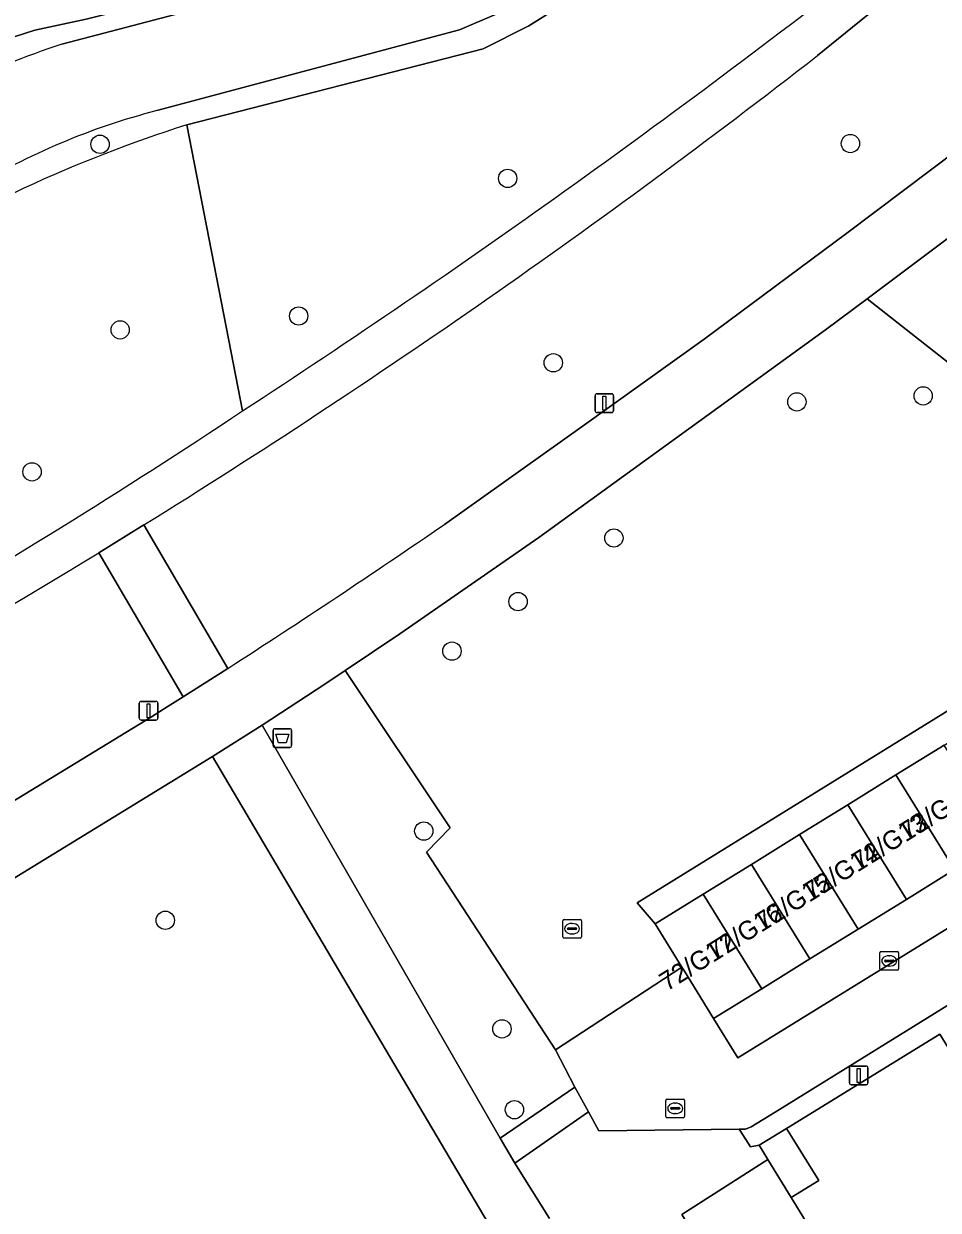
# Model space of a CAD drawing. Extents: x 159039 to 160102, y 381214 to 382524.
# Drawn here: x 159558.6 to 159607.5, y 382264.3 to 382327.7 of the extents above; entities that cross this region are included whole.
import ezdxf

# ---------------------------------------------------------------- set-up
doc = ezdxf.new("R2010")
doc.units = 0
for name, color, linetype in [('IMGEO_Afvalbak', 7, 'Continuous'), ('IMGEO_Boom', 7, 'Continuous'), ('IMGEO_Fietspad_gesloten', 7, 'Continuous'), ('IMGEO_Groenvoorziening', 7, 'Continuous'), ('IMGEO_Hek', 7, 'Continuous'), ('IMGEO_Kolk', 7, 'Continuous'), ('IMGEO_Lichtmast', 7, 'Continuous'), ('IMGEO_Oever', 7, 'Continuous'), ('IMGEO_Pand', 7, 'Continuous'), ('IMGEO_Pand_nummerreeks', 7, 'Continuous'), ('IMGEO_Pand_overbouw', 7, 'Continuous'), ('IMGEO_Rijbaan_lokaal_open', 7, 'Continuous'), ('IMGEO_Rioolput', 7, 'Continuous'), ('IMGEO_Terreindeel_halfverhard', 7, 'Continuous'), ('IMGEO_Terreindeel_open', 7, 'Continuous'), ('IMGEO_Voetpad_gesloten', 7, 'Continuous'), ('IMGEO_Voetpad_open', 7, 'Continuous'), ('IMGEO_Waterloop', 7, 'Continuous')]:
    doc.layers.add(name, color=color, linetype=linetype)

msp = doc.modelspace()

# ---------------------------------------------------------------- linework, layer by layer
at = {"layer": 'IMGEO_Afvalbak'}
for p, q in [((159571.945, 382289.112), (159571.945, 382289.912)), ((159571.945, 382289.912), (159571.945, 382289.112)), ((159572.045, 382290.012), (159572.835, 382290.012)), ((159572.835, 382290.012), (159572.045, 382290.012)), ((159572.935, 382289.912), (159572.935, 382289.112)), ((159572.935, 382289.112), (159572.935, 382289.912)), ((159572.835, 382289.012), (159572.045, 382289.012)), ((159572.045, 382289.012), (159572.835, 382289.012))]:
    msp.add_line(p, q, dxfattribs=at)
msp.add_lwpolyline([(159572.088, 382289.726), (159572.792, 382289.726), (159572.643, 382289.256), (159572.237, 382289.256), (159572.088, 382289.726)], dxfattribs=at)
for centre, start, end in [((159572.045, 382289.912), 90, 180), ((159572.045, 382289.912), 90, 180), ((159572.835, 382289.912), 0, 90), ((159572.835, 382289.912), 360, 90), ((159572.045, 382289.112), 180, 270), ((159572.045, 382289.112), 180, 270), ((159572.835, 382289.112), 270, 0), ((159572.835, 382289.112), 270, 0)]:
    msp.add_arc(centre, 0.1, start, end, dxfattribs=at)
at = {"layer": 'IMGEO_Boom'}
for centre in [(159562.7, 382321.25), (159602.809, 382321.289), (159584.488, 382319.427), (159573.315, 382312.07), (159563.774, 382311.331), (159586.924, 382309.571), (159606.697, 382307.803), (159599.945, 382307.482), (159559.065, 382303.742), (159590.163, 382300.205), (159585.042, 382296.806), (159581.508, 382294.161), (159580.004, 382284.542), (159566.184, 382279.775), (159584.18, 382273.97), (159584.85, 382269.65)]:
    msp.add_circle(centre, 0.489, dxfattribs=at)
at = {"layer": 'IMGEO_Fietspad_gesloten'}
for points in [[(159610.184, 382322.196), (159602.61, 382316.504), (159594.989, 382310.833), (159588.472, 382306.167), (159581.108, 382300.937)], [(159571.357, 382290.201), (159574.707, 382292.39), (159575.798, 382293.124), (159578.717, 382295.086), (159586.156, 382300.227), (159601.472, 382311.324), (159603.702, 382312.995), (159609.828, 382317.586)], [(159569.531, 382293.239), (159567.141, 382291.712), (159566.295, 382291.177), (159565.448, 382290.644), (159558.361, 382286.315), (159550.343, 382281.458), (159544.027, 382277.859), (159534.29, 382272.606), (159526.233, 382268.476), (159516.252, 382264.005), (159514.201, 382263.161), (159516.659, 382260.391), (159519.058, 382261.389), (159525.297, 382264.104), (159532.578, 382267.789), (159537.909, 382270.516), (159540.767, 382272.058), (159543.709, 382273.684), (159551.1, 382277.877), (159554.782, 382279.998), (159566.447, 382287.136), (159568.712, 382288.529), (159571.357, 382290.201)]]:
    msp.add_lwpolyline(points, dxfattribs=at)
msp.add_arc((159322.795, 382676.858), 456.117, 302.74825, 304.49473, dxfattribs=at)
at = {"layer": 'IMGEO_Groenvoorziening'}
for points in [[(159604.239, 382331.238), (159610.614, 382336.473), (159601.356, 382340.092), (159597.74, 382341.507), (159597.529, 382340.968), (159596.198, 382338.575), (159594.693, 382336.288), (159590.847, 382331.612), (159587.665, 382328.869), (159585.627, 382327.572), (159583.169, 382326.352), (159567.331, 382322.284), (159569.708, 382310.128), (159570.319, 382307.004)], [(159612.907, 382335.609), (159601.048, 382325.995)], [(159506.961, 382291.76), (159519.156, 382293.661), (159520.976, 382294.244), (159523.245, 382295.24), (159525.484, 382296.944), (159528.687, 382299.737), (159532.516, 382302.643), (159533.777, 382304.006), (159534.892, 382305.212), (159537.055, 382308.859), (159538.508, 382311.885), (159539.397, 382314.403), (159540.239, 382316.358), (159541.938, 382318.286), (159543.602, 382319.889), (159546.522, 382321.764), (159549.457, 382323.655), (159551.763, 382324.784), (159553.245, 382325.308), (159555.43, 382326.023), (159556.99, 382326.633), (159559.214, 382327.341), (159561.962, 382327.94), (159578.068, 382331.963)], [(159609.828, 382317.586), (159603.702, 382312.995), (159616.026, 382303.294), (159619.24, 382300.85), (159620.544, 382299.858), (159665.52, 382327.548), (159666.013, 382326.601), (159666.26, 382326.754), (159671.367, 382318.523), (159671.225, 382318.433), (159672.097, 382317.028), (159674.51, 382318.497), (159667.814, 382329.289)], [(159570.319, 382307.004), (159569.708, 382310.128), (159567.331, 382322.284)], [(159581.108, 382300.937), (159588.472, 382306.167), (159594.989, 382310.833), (159602.61, 382316.504), (159610.184, 382322.196)], [(159565.041, 382300.906), (159569.531, 382293.239)], [(159550.343, 382281.458), (159558.361, 382286.315), (159565.448, 382290.644), (159566.295, 382291.177), (159567.141, 382291.712), (159562.629, 382299.419)], [(159585.651, 382259.853), (159568.712, 382288.529), (159566.447, 382287.136), (159554.782, 382279.998), (159548.654, 382255.699), (159552.008, 382255.115), (159552.964, 382254.618), (159554.913, 382251.941), (159556.855, 382247.665), (159558.92, 382243.658)], [(159593.941, 382263.819), (159593.796, 382264.052), (159598.386, 382266.996), (159597.925, 382267.751), (159597.464, 382267.658), (159596.934, 382268.505), (159596.869, 382268.608), (159589.363, 382268.529), (159588.811, 382269.53), (159588.583, 382269.372), (159584.866, 382266.801), (159586.715, 382263.838)], [(159608.843, 382250), (159599.636, 382264.95), (159598.386, 382266.996), (159593.796, 382264.052), (159593.941, 382263.819), (159599.716, 382254.534), (159599.746, 382253.468)]]:
    msp.add_lwpolyline(points, dxfattribs=at)
for points in [[(159620.401, 382298.633), (159619.886, 382299.453), (159620.544, 382299.858), (159619.24, 382300.85), (159616.026, 382303.294), (159603.702, 382312.995), (159601.472, 382311.324), (159586.156, 382300.227), (159578.717, 382295.086), (159575.798, 382293.124), (159581.41, 382284.713), (159580.156, 382283.417), (159587.049, 382272.853), (159593.802, 382277.26), (159592.368, 382279.579), (159591.408, 382280.716)], [(159571.357, 382290.201), (159584.084, 382268.138), (159588.081, 382270.854), (159587.049, 382272.853), (159580.156, 382283.417), (159581.41, 382284.713), (159575.798, 382293.124), (159574.707, 382292.39)]]:
    msp.add_lwpolyline(points, close=True, dxfattribs=at)
for centre, radius, start, end in [((159305.779, 382713.133), 484.688, 303.07901, 308.00849), ((159346.34, 382653.161), 414.625, 301.83442, 307.9017), ((159589.898, 382251.36), 74.428, 107.65015, 114.85086), ((159573.364, 382287.605), 34.591, 115.23138, 137.8374), ((159369.836, 382608.589), 362.142, 296.33518, 303.61457), ((159322.795, 382676.858), 456.117, 302.74825, 304.49473), ((159345.912, 382653.87), 415.454, 297.28688, 301.4423)]:
    msp.add_arc(centre, radius, start, end, dxfattribs=at)
at = {"layer": 'IMGEO_Hek'}
msp.add_lwpolyline([(159620.544, 382299.858), (159619.886, 382299.453), (159620.401, 382298.633), (159591.408, 382280.716), (159592.368, 382279.579)], dxfattribs=at)
at = {"layer": 'IMGEO_Kolk'}
for p, q in [((159604.381, 382277.176), (159604.381, 382278.028)), ((159604.456, 382278.102), (159605.308, 382278.102)), ((159604.869, 382277.882), (159604.894, 382277.882)), ((159605.382, 382278.028), (159605.382, 382277.176)), ((159604.64, 382277.596), (159604.64, 382277.608)), ((159605.078, 382277.559), (159604.68, 382277.559)), ((159604.683, 382277.645), (159605.081, 382277.645)), ((159604.892, 382277.322), (159604.867, 382277.322)), ((159605.124, 382277.608), (159605.124, 382277.596)), ((159605.308, 382277.102), (159604.456, 382277.102))]:
    msp.add_line(p, q, dxfattribs=at)
for points in [[(159604.381, 382277.176), (159604.381, 382278.028)], [(159604.456, 382278.102), (159605.308, 382278.102)], [(159605.382, 382278.028), (159605.382, 382277.176)], [(159605.308, 382277.102), (159604.456, 382277.102)]]:
    msp.add_lwpolyline(points, dxfattribs=at)
for centre, radius, start, end in [((159604.458, 382278.026), 0.0765, 91.55205, 178.44795), ((159604.458, 382278.026), 0.0765, 91.55205, 178.44795), ((159605.306, 382278.026), 0.0765, 1.55205, 88.44795), ((159605.306, 382278.026), 0.0765, 1.55205, 88.44795), ((159604.458, 382277.178), 0.0765, 181.55205, 268.44795), ((159604.458, 382277.178), 0.0765, 181.55205, 268.44795), ((159604.68, 382277.605), 0.0403, 85.87752, 175.75265), ((159604.677, 382277.595), 0.0366, 178.93798, 274.71019), ((159605.081, 382277.602), 0.043, 264.86636, 352.45326), ((159605.085, 382277.607), 0.0386, 1.73085, 96.63898), ((159605.306, 382277.178), 0.0765, 271.55205, 358.44795), ((159605.306, 382277.178), 0.0765, 271.55205, 358.44795)]:
    msp.add_arc(centre, radius, start, end, dxfattribs=at)
for centre, major_axis, ratio, start_param, end_param in [((159604.868, 382277.602), (-0.387, 0.002), 0.722429, 4.712389, 7.853982), ((159604.893, 382277.602), (-0.39, 0.002), 0.717154, 1.570796, 4.712389)]:
    msp.add_ellipse(centre, major_axis=major_axis, ratio=ratio, start_param=start_param, end_param=end_param, dxfattribs=at)
at = {"layer": 'IMGEO_Lichtmast'}
for p, q in [((159589.156, 382307.012), (159589.156, 382307.812)), ((159589.156, 382307.812), (159589.156, 382307.012)), ((159589.256, 382307.912), (159590.046, 382307.912)), ((159590.046, 382307.912), (159589.256, 382307.912)), ((159590.146, 382307.812), (159590.146, 382307.012)), ((159590.146, 382307.012), (159590.146, 382307.812)), ((159590.046, 382306.912), (159589.256, 382306.912)), ((159589.256, 382306.912), (159590.046, 382306.912)), ((159564.798, 382290.574), (159564.798, 382291.374)), ((159564.798, 382291.374), (159564.798, 382290.574)), ((159564.898, 382291.474), (159565.688, 382291.474)), ((159565.688, 382291.474), (159564.898, 382291.474)), ((159565.788, 382291.374), (159565.788, 382290.574)), ((159565.788, 382290.574), (159565.788, 382291.374)), ((159565.688, 382290.474), (159564.898, 382290.474)), ((159564.898, 382290.474), (159565.688, 382290.474)), ((159602.754, 382271.086), (159602.754, 382271.886)), ((159602.754, 382271.886), (159602.754, 382271.086)), ((159602.854, 382271.986), (159603.644, 382271.986)), ((159603.644, 382271.986), (159602.854, 382271.986)), ((159603.744, 382271.886), (159603.744, 382271.086)), ((159603.744, 382271.086), (159603.744, 382271.886)), ((159603.644, 382270.986), (159602.854, 382270.986)), ((159602.854, 382270.986), (159603.644, 382270.986))]:
    msp.add_line(p, q, dxfattribs=at)
for points in [[(159589.576, 382307.787), (159589.726, 382307.787), (159589.726, 382307.037), (159589.576, 382307.037), (159589.576, 382307.787)], [(159565.218, 382291.349), (159565.368, 382291.349), (159565.368, 382290.599), (159565.218, 382290.599), (159565.218, 382291.349)], [(159603.174, 382271.861), (159603.324, 382271.861), (159603.324, 382271.111), (159603.174, 382271.111), (159603.174, 382271.861)]]:
    msp.add_lwpolyline(points, dxfattribs=at)
for centre, start, end in [((159589.256, 382307.812), 90, 180), ((159589.256, 382307.812), 90, 180), ((159590.046, 382307.812), 0, 90), ((159590.046, 382307.812), 360, 90), ((159589.256, 382307.012), 180, 270), ((159589.256, 382307.012), 180, 270), ((159590.046, 382307.012), 270, 0), ((159590.046, 382307.012), 270, 0), ((159564.898, 382291.374), 90, 180), ((159564.898, 382291.374), 90, 180), ((159565.688, 382291.374), 0, 90), ((159565.688, 382291.374), 360, 90), ((159564.898, 382290.574), 180, 270), ((159564.898, 382290.574), 180, 270), ((159565.688, 382290.574), 270, 0), ((159565.688, 382290.574), 270, 0), ((159602.854, 382271.886), 90, 180), ((159602.854, 382271.886), 90, 180), ((159603.644, 382271.886), 0, 90), ((159603.644, 382271.886), 360, 90), ((159602.854, 382271.086), 180, 270), ((159602.854, 382271.086), 180, 270), ((159603.644, 382271.086), 270, 0), ((159603.644, 382271.086), 270, 0)]:
    msp.add_arc(centre, 0.1, start, end, dxfattribs=at)
at = {"layer": 'IMGEO_Oever'}
for points in [[(159567.331, 382322.284), (159583.169, 382326.352), (159585.627, 382327.572), (159587.665, 382328.869), (159590.847, 382331.612), (159594.693, 382336.288), (159596.198, 382338.575), (159597.529, 382340.968), (159597.74, 382341.507), (159597.66, 382341.85), (159598.897, 382344.614), (159599.005, 382346.298), (159600.926, 382351.864), (159605.266, 382363.439)], [(159560.648, 382326.605), (159577.609, 382331.061), (159580.052, 382331.718), (159581.942, 382332.457)], [(159578.068, 382331.963), (159561.962, 382327.94), (159559.214, 382327.341), (159556.99, 382326.633), (159555.43, 382326.023), (159553.245, 382325.308), (159551.763, 382324.784), (159549.457, 382323.655), (159546.522, 382321.764), (159543.602, 382319.889), (159541.938, 382318.286), (159540.239, 382316.358), (159539.397, 382314.403), (159538.508, 382311.885), (159537.055, 382308.859), (159534.892, 382305.212), (159533.777, 382304.006), (159532.516, 382302.643), (159528.687, 382299.737), (159525.484, 382296.944), (159523.245, 382295.24), (159520.976, 382294.244), (159519.156, 382293.661), (159506.961, 382291.76)], [(159583.876, 382328.213), (159581.904, 382327.374), (159565.735, 382323.047)]]:
    msp.add_lwpolyline(points, dxfattribs=at)
for centre, radius, start, end in [((159580.972, 382267.025), 62.951, 108.8354, 120.12754), ((159575.048, 382287.071), 37.162, 104.51306, 121.23244), ((159589.898, 382251.36), 74.428, 107.65015, 114.85086), ((159573.364, 382287.605), 34.591, 115.23138, 137.8374)]:
    msp.add_arc(centre, radius, start, end, dxfattribs=at)
at = {"layer": 'IMGEO_Pand'}
for points in [[(159605.244, 382287.541), (159608.372, 382282.482), (159610.948, 382284.074), (159607.82, 382289.133)], [(159608.372, 382282.482), (159605.244, 382287.541), (159602.669, 382285.949), (159605.797, 382280.89)], [(159603.222, 382279.298), (159605.797, 382280.89), (159602.669, 382285.949), (159600.094, 382284.356)], [(159597.519, 382282.764), (159600.646, 382277.706), (159603.222, 382279.298), (159600.094, 382284.356)], [(159594.944, 382281.172), (159598.071, 382276.113), (159600.646, 382277.706), (159597.519, 382282.764)], [(159594.944, 382281.172), (159592.368, 382279.579), (159593.802, 382277.26), (159593.932, 382277.049), (159595.496, 382274.521), (159598.071, 382276.113)], [(159625.723, 382222.589), (159627.107, 382223.443), (159628.862, 382220.595), (159637.085, 382225.663), (159630.962, 382235.597), (159631.139, 382235.706), (159630.02, 382237.521), (159629.862, 382237.424), (159622.133, 382250), (159618.642, 382255.68), (159616.267, 382259.545), (159616.392, 382259.777), (159615.348, 382261.472), (159615.176, 382261.366), (159607.582, 382273.688), (159599.396, 382268.643), (159599.837, 382267.927), (159601.111, 382265.859), (159599.636, 382264.95), (159608.843, 382250)]]:
    msp.add_lwpolyline(points, close=True, dxfattribs=at)
at = {"layer": 'IMGEO_Pand_overbouw'}
msp.add_lwpolyline([(159599.396, 382268.643), (159597.925, 382267.751), (159598.386, 382266.996), (159599.636, 382264.95), (159601.111, 382265.859), (159599.837, 382267.927)], close=True, dxfattribs=at)
at = {"layer": 'IMGEO_Rijbaan_lokaal_open'}
for points in [[(159621.596, 382278.368), (159620, 382280.948), (159618.405, 382283.528), (159616.098, 382287.259), (159613.523, 382285.667), (159610.948, 382284.074), (159608.372, 382282.482), (159605.797, 382280.89), (159603.222, 382279.298), (159600.646, 382277.706), (159598.071, 382276.113), (159595.496, 382274.521), (159596.793, 382272.419), (159613.299, 382282.614), (159623.005, 382266.874)], [(159625.662, 382262.584), (159625.569, 382262.734), (159623.005, 382266.874), (159613.299, 382282.614), (159596.793, 382272.419), (159595.496, 382274.521), (159593.932, 382277.049), (159593.802, 382277.26), (159587.049, 382272.853), (159588.081, 382270.854), (159588.811, 382269.53), (159589.363, 382268.529), (159596.869, 382268.608), (159597.199, 382268.612), (159597.509, 382268.728), (159598.791, 382269.521), (159609.692, 382276.263)]]:
    msp.add_lwpolyline(points, dxfattribs=at)
at = {"layer": 'IMGEO_Rioolput'}
for p, q in [((159587.428, 382278.898), (159587.428, 382279.75)), ((159587.503, 382279.824), (159588.355, 382279.824)), ((159588.429, 382279.75), (159588.429, 382278.898)), ((159587.687, 382279.318), (159587.687, 382279.33)), ((159588.125, 382279.281), (159587.727, 382279.281)), ((159587.73, 382279.367), (159588.128, 382279.367)), ((159587.939, 382279.044), (159587.914, 382279.044)), ((159587.916, 382279.604), (159587.941, 382279.604)), ((159588.171, 382279.33), (159588.171, 382279.318)), ((159588.355, 382278.824), (159587.503, 382278.824)), ((159592.941, 382269.296), (159592.941, 382270.148)), ((159593.016, 382270.222), (159593.868, 382270.222)), ((159593.942, 382270.148), (159593.942, 382269.296)), ((159593.2, 382269.716), (159593.2, 382269.728)), ((159593.638, 382269.679), (159593.24, 382269.679)), ((159593.243, 382269.765), (159593.641, 382269.765)), ((159593.429, 382270.002), (159593.454, 382270.002)), ((159593.684, 382269.728), (159593.684, 382269.716)), ((159593.868, 382269.222), (159593.016, 382269.222)), ((159593.452, 382269.442), (159593.427, 382269.442))]:
    msp.add_line(p, q, dxfattribs=at)
for points in [[(159587.428, 382278.898), (159587.428, 382279.75)], [(159587.503, 382279.824), (159588.355, 382279.824)], [(159588.429, 382279.75), (159588.429, 382278.898)], [(159588.355, 382278.824), (159587.503, 382278.824)], [(159592.941, 382269.296), (159592.941, 382270.148)], [(159593.016, 382270.222), (159593.868, 382270.222)], [(159593.942, 382270.148), (159593.942, 382269.296)], [(159593.868, 382269.222), (159593.016, 382269.222)]]:
    msp.add_lwpolyline(points, dxfattribs=at)
for centre, radius, start, end in [((159587.505, 382279.748), 0.0765, 91.55205, 178.44795), ((159587.505, 382279.748), 0.0765, 91.55205, 178.44795), ((159588.353, 382279.748), 0.0765, 1.55205, 88.44795), ((159588.353, 382279.748), 0.0765, 1.55205, 88.44795), ((159587.727, 382279.327), 0.0403, 85.87752, 175.75265), ((159587.724, 382279.317), 0.0366, 178.93798, 274.71019), ((159588.128, 382279.324), 0.043, 264.86636, 352.45326), ((159588.132, 382279.329), 0.0386, 1.73085, 96.63898), ((159587.505, 382278.9), 0.0765, 181.55205, 268.44795), ((159587.505, 382278.9), 0.0765, 181.55205, 268.44795), ((159588.353, 382278.9), 0.0765, 271.55205, 358.44795), ((159588.353, 382278.9), 0.0765, 271.55205, 358.44795), ((159593.018, 382270.146), 0.0765, 91.55205, 178.44795), ((159593.018, 382270.146), 0.0765, 91.55205, 178.44795), ((159593.866, 382270.146), 0.0765, 1.55205, 88.44795), ((159593.866, 382270.146), 0.0765, 1.55205, 88.44795), ((159593.24, 382269.725), 0.0403, 85.87752, 175.75265), ((159593.237, 382269.715), 0.0366, 178.93798, 274.71019), ((159593.641, 382269.722), 0.043, 264.86636, 352.45326), ((159593.645, 382269.727), 0.0386, 1.73085, 96.63898), ((159593.018, 382269.298), 0.0765, 181.55205, 268.44795), ((159593.018, 382269.298), 0.0765, 181.55205, 268.44795), ((159593.866, 382269.298), 0.0765, 271.55205, 358.44795), ((159593.866, 382269.298), 0.0765, 271.55205, 358.44795)]:
    msp.add_arc(centre, radius, start, end, dxfattribs=at)
for centre, major_axis, ratio, start_param, end_param in [((159587.915, 382279.324), (-0.387, 0.002), 0.722429, 4.712389, 7.853982), ((159587.94, 382279.324), (-0.39, 0.002), 0.717154, 1.570796, 4.712389), ((159593.428, 382269.722), (-0.387, 0.002), 0.722429, 4.712389, 7.853982), ((159593.453, 382269.722), (-0.39, 0.002), 0.717154, 1.570796, 4.712389)]:
    msp.add_ellipse(centre, major_axis=major_axis, ratio=ratio, start_param=start_param, end_param=end_param, dxfattribs=at)
at = {"layer": 'IMGEO_Terreindeel_halfverhard'}
msp.add_lwpolyline([(159599.837, 382267.927), (159599.396, 382268.643), (159597.925, 382267.751), (159598.386, 382266.996), (159599.636, 382264.95), (159601.111, 382265.859)], close=True, dxfattribs=at)
at = {"layer": 'IMGEO_Terreindeel_open'}
msp.add_lwpolyline([(159622.203, 382298.027), (159621.538, 382299.102), (159643.868, 382312.909), (159666.013, 382326.601), (159665.52, 382327.548), (159620.544, 382299.858), (159619.886, 382299.453), (159620.401, 382298.633), (159591.408, 382280.716), (159592.368, 382279.579), (159594.944, 382281.172), (159597.519, 382282.764), (159600.094, 382284.356), (159602.669, 382285.949), (159605.244, 382287.541), (159607.82, 382289.133), (159610.395, 382290.726), (159614.9, 382293.511), (159618.08, 382295.478)], close=True, dxfattribs=at)
at = {"layer": 'IMGEO_Voetpad_gesloten'}
for points in [[(159601.048, 382325.995), (159612.907, 382335.609), (159610.614, 382336.473), (159604.239, 382331.238)], [(159562.629, 382299.419), (159565.041, 382300.906)], [(159586.715, 382263.838), (159584.866, 382266.801), (159584.084, 382268.138), (159571.357, 382290.201), (159568.712, 382288.529), (159585.651, 382259.853), (159590.702, 382256.221)]]:
    msp.add_lwpolyline(points, dxfattribs=at)
msp.add_lwpolyline([(159565.041, 382300.906), (159562.629, 382299.419), (159567.141, 382291.712), (159569.531, 382293.239)], close=True, dxfattribs=at)
for centre, radius, start, end in [((159305.779, 382713.133), 484.688, 303.07901, 308.00849), ((159346.34, 382653.161), 414.625, 301.83442, 307.9017), ((159369.836, 382608.589), 362.142, 296.33518, 303.61457), ((159345.912, 382653.87), 415.454, 297.28688, 301.4423)]:
    msp.add_arc(centre, radius, start, end, dxfattribs=at)
at = {"layer": 'IMGEO_Voetpad_open'}
msp.add_lwpolyline([(159609.692, 382276.263), (159598.791, 382269.521), (159597.509, 382268.728), (159597.199, 382268.612), (159596.869, 382268.608), (159596.934, 382268.505), (159597.464, 382267.658), (159597.925, 382267.751), (159599.396, 382268.643), (159607.582, 382273.688), (159615.176, 382261.366), (159615.348, 382261.472), (159616.392, 382259.777), (159616.267, 382259.545), (159618.642, 382255.68), (159622.133, 382250), (159629.862, 382237.424), (159630.02, 382237.521), (159631.139, 382235.706), (159630.962, 382235.597), (159637.085, 382225.663), (159639.192, 382222.335), (159639.692, 382221.541)], dxfattribs=at)
msp.add_lwpolyline([(159584.866, 382266.801), (159588.583, 382269.372), (159588.811, 382269.53), (159588.081, 382270.854), (159584.084, 382268.138)], close=True, dxfattribs=at)
at = {"layer": 'IMGEO_Waterloop'}
for points in [[(159581.942, 382332.457), (159580.052, 382331.718), (159577.609, 382331.061), (159560.648, 382326.605)], [(159565.735, 382323.047), (159581.904, 382327.374), (159583.876, 382328.213)]]:
    msp.add_lwpolyline(points, dxfattribs=at)
for centre, radius, start, end in [((159580.972, 382267.025), 62.951, 108.8354, 120.12754), ((159575.048, 382287.071), 37.162, 104.51306, 121.23244)]:
    msp.add_arc(centre, radius, start, end, dxfattribs=at)

# ---------------------------------------------------------------- texts
at = {"layer": 'IMGEO_Pand_nummerreeks'}
for s, p in [('72/G12', (159605.862, 382283.995)), ('72/G13', (159603.294, 382282.391)), ('72/G14', (159600.721, 382280.783)), ('72/G15', (159598.147, 382279.175)), ('72/G16', (159595.573, 382277.567)), ('72/G17', (159593, 382275.959))]:
    msp.add_text(s, height=1, rotation=31.99586, dxfattribs=at).set_placement(p)

doc.saveas('drawing.dxf')
